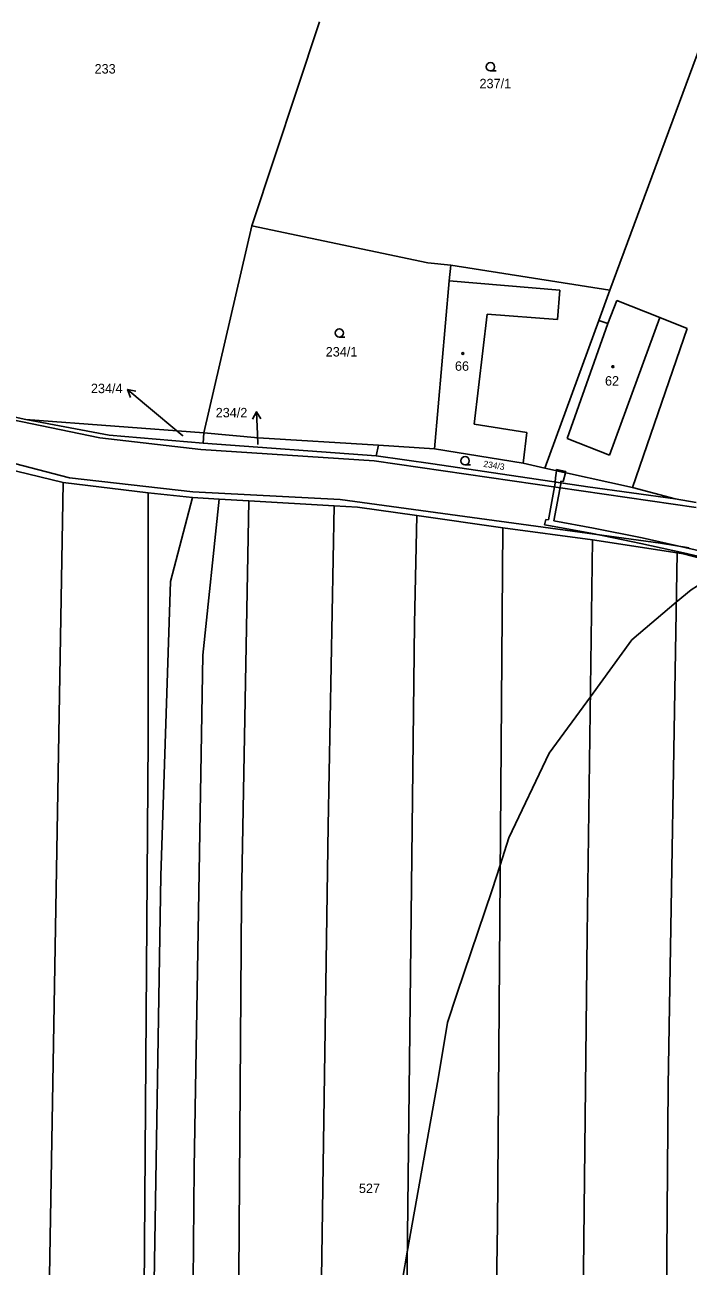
# Model space of a CAD drawing. Extents: x -747333 to -745433, y -1133152 to -1130600.
# Drawn here: x -746635.6 to -746516.2, y -1132441.6 to -1132218.2 of the extents above; entities that cross this region are included whole.
import ezdxf

# ---------------------------------------------------------------- set-up
doc = ezdxf.new("R2010")
doc.units = 0
for name, color, linetype in [('Vrstva 1', 7, 'Continuous'), ('Vrstva 16', 7, 'Continuous'), ('Vrstva 18', 7, 'Continuous'), ('Vrstva 19', 7, 'Continuous'), ('Vrstva 25', 7, 'Continuous'), ('Vrstva 3', 7, 'Continuous'), ('Vrstva 30', 7, 'Continuous'), ('Vrstva 37', 7, 'Continuous'), ('Vrstva 4', 7, 'Continuous'), ('Vrstva 52', 7, 'Continuous'), ('Vrstva 6', 7, 'Continuous')]:
    doc.layers.add(name, color=color, linetype=linetype)

msp = doc.modelspace()

# ---------------------------------------------------------------- linework, layer by layer
at = {"layer": 'Vrstva 1'}
for points in [[(-746582.55, -1132217.69), (-746594.73, -1132254.38)], [(-746512.76, -1132218.71), (-746530.27, -1132265.98)], [(-746603.33, -1132291.63), (-746594.73, -1132254.38)], [(-746594.73, -1132254.38), (-746563.06, -1132261.04)], [(-746563.06, -1132261.04), (-746558.92, -1132261.48)], [(-746558.92, -1132261.48), (-746559.21, -1132264.29)], [(-746558.92, -1132261.48), (-746530.27, -1132265.98)], [(-746559.21, -1132264.29), (-746561.85, -1132294.55)], [(-746530.27, -1132265.98), (-746532.26, -1132271.42)], [(-746530.64, -1132271.97), (-746529.01, -1132267.83)], [(-746529.01, -1132267.83), (-746521.29, -1132270.9)], [(-746532.26, -1132271.42), (-746541.97, -1132298.02)], [(-746530.64, -1132271.97), (-746532.26, -1132271.42)], [(-746521.29, -1132270.9), (-746516.36, -1132272.86)], [(-746516.36, -1132272.86), (-746526.21, -1132301.5)], [(-746651.51, -1132285.68), (-746635.38, -1132289.23)], [(-746635.38, -1132289.23), (-746620.4, -1132292.04)], [(-746603.33, -1132291.63), (-746635.38, -1132289.23)], [(-746620.4, -1132292.04), (-746603.47, -1132293.48)], [(-746603.47, -1132293.48), (-746603.33, -1132291.63)], [(-746593.54, -1132292.56), (-746603.33, -1132291.63)], [(-746571.94, -1132293.89), (-746593.54, -1132292.56)], [(-746603.47, -1132293.48), (-746572.31, -1132295.81)], [(-746572.31, -1132295.81), (-746571.94, -1132293.89)], [(-746561.85, -1132294.55), (-746571.94, -1132293.89)], [(-746561.85, -1132294.55), (-746545.91, -1132297.08)], [(-746643.27, -1132297.04), (-746628.68, -1132300.58)], [(-746562.17, -1132297.22), (-746572.31, -1132295.81)], [(-746562.17, -1132297.22), (-746534.28, -1132301.35)], [(-746541.97, -1132298.02), (-746545.91, -1132297.08)], [(-746526.21, -1132301.5), (-746541.97, -1132298.02)], [(-746628.68, -1132300.58), (-746613.37, -1132302.42)], [(-746534.28, -1132301.35), (-746518.52, -1132303.5)], [(-746518.52, -1132303.5), (-746526.21, -1132301.5)], [(-746605.37, -1132303.28), (-746613.37, -1132302.42)], [(-746613.37, -1132302.42), (-746613.37, -1132346.68)], [(-746609.37, -1132318.4), (-746605.37, -1132303.28)], [(-746605.37, -1132303.28), (-746600.59, -1132303.55)], [(-746600.59, -1132303.55), (-746595.23, -1132303.86)], [(-746595.23, -1132303.86), (-746579.9, -1132304.75)], [(-746514.75, -1132304.17), (-746518.52, -1132303.5)], [(-746579.9, -1132304.75), (-746575.68, -1132304.99)], [(-746575.68, -1132304.99), (-746564.99, -1132306.52)], [(-746564.99, -1132306.52), (-746549.55, -1132308.74)], [(-746549.55, -1132308.74), (-746533.39, -1132310.87)], [(-746533.39, -1132310.87), (-746518.2, -1132313.24)], [(-746518.2, -1132313.24), (-746517.02, -1132313.41)], [(-746517.02, -1132313.41), (-746503.02, -1132317.1)], [(-746611.08, -1132371.37), (-746609.37, -1132318.4)], [(-746613.37, -1132346.68), (-746614.08, -1132446.06)], [(-746613.21, -1132502.87), (-746611.08, -1132371.37)]]:
    msp.add_lwpolyline(points, dxfattribs=at)
at = {"layer": 'Vrstva 16'}
for p, q in [((-746616.540003, -1132285.268111), (-746617.053275, -1132283.857774)), ((-746594.580596, -1132289.196438), (-746593.889783, -1132287.864042))]:
    msp.add_line(p, q, dxfattribs=at)
for points in [[(-746613.99, -1132286.43), (-746617.053275, -1132283.857774), (-746615.575418, -1132284.119383)], [(-746607.12, -1132292.2), (-746613.99, -1132286.43)], [(-746593.71, -1132291.86), (-746593.889783, -1132287.864042), (-746593.082111, -1132289.129019)], [(-746593.62, -1132293.75), (-746593.71, -1132291.86)]]:
    msp.add_lwpolyline(points, dxfattribs=at)
at = {"layer": 'Vrstva 25'}
for p, q in [((-746551.77, -1132226.54), (-746550.77, -1132226.54)), ((-746578.97, -1132274.43), (-746577.97, -1132274.43)), ((-746556.34, -1132297.41), (-746555.34, -1132297.41))]:
    msp.add_line(p, q, dxfattribs=at)
for centre, radius in [((-746551.77, -1132225.79), 0.75), ((-746578.97, -1132273.68), 0.75), ((-746556.76, -1132277.37), 0.174503), ((-746529.75, -1132279.74), 0.174503), ((-746556.34, -1132296.66), 0.75)]:
    msp.add_circle(centre, radius, dxfattribs=at)
at = {"layer": 'Vrstva 3'}
for points in [[(-746559.21, -1132264.29), (-746561.85, -1132294.55)], [(-746539.29, -1132265.97), (-746559.21, -1132264.29)], [(-746539.74, -1132271.23), (-746539.29, -1132265.97)], [(-746530.64, -1132271.97), (-746529.01, -1132267.83)], [(-746529.01, -1132267.83), (-746521.29, -1132270.9)], [(-746554.68, -1132290.1), (-746552.39, -1132270.27)], [(-746552.39, -1132270.27), (-746539.74, -1132271.23)], [(-746537.96, -1132292.69), (-746530.64, -1132271.97)], [(-746521.29, -1132270.9), (-746530.34, -1132295.65)], [(-746545.21, -1132291.58), (-746554.68, -1132290.1)], [(-746545.91, -1132297.08), (-746545.21, -1132291.58)], [(-746530.34, -1132295.65), (-746537.96, -1132292.69)], [(-746561.85, -1132294.55), (-746545.91, -1132297.08)]]:
    msp.add_lwpolyline(points, dxfattribs=at)
at = {"layer": 'Vrstva 30'}
for points in [[(-746540.09, -1132299.73), (-746539.9, -1132298.48)], [(-746539.9, -1132298.48), (-746539.87, -1132298.24)], [(-746538.29, -1132298.83), (-746539.9, -1132298.48)], [(-746539.9, -1132298.48), (-746538.29, -1132298.83)], [(-746539.87, -1132298.24), (-746538.22, -1132298.57)], [(-746538.29, -1132298.83), (-746538.71, -1132300.4)], [(-746538.22, -1132298.57), (-746538.29, -1132298.83)], [(-746541.33, -1132307.31), (-746540.13, -1132300.68)], [(-746539.13, -1132300.8), (-746540.35, -1132307.49)], [(-746540.13, -1132300.68), (-746540.12, -1132300.49)], [(-746540.12, -1132300.49), (-746540.09, -1132299.73)], [(-746540.12, -1132300.49), (-746539.13, -1132300.63)], [(-746539.13, -1132300.63), (-746540.12, -1132300.49)], [(-746539.11, -1132300.35), (-746539.13, -1132300.63)], [(-746539.13, -1132300.63), (-746539.13, -1132300.8)], [(-746538.71, -1132300.4), (-746539.11, -1132300.35)], [(-746542.02, -1132308.19), (-746541.82, -1132307.21)], [(-746540.97, -1132308.4), (-746542.02, -1132308.19)], [(-746541.82, -1132307.21), (-746541.33, -1132307.31)], [(-746533.44, -1132309.75), (-746540.97, -1132308.4)], [(-746540.35, -1132307.49), (-746533.25, -1132308.77)], [(-746524.69, -1132311.54), (-746533.44, -1132309.75)], [(-746533.25, -1132308.77), (-746524.49, -1132310.56)], [(-746524.49, -1132310.56), (-746516.83, -1132312.27)], [(-746517.05, -1132313.25), (-746524.69, -1132311.54)], [(-746516.83, -1132312.27), (-746508.03, -1132314.28)], [(-746508.27, -1132315.26), (-746517.05, -1132313.25)]]:
    msp.add_lwpolyline(points, dxfattribs=at)
at = {"layer": 'Vrstva 37'}
for centre in [(-746556.76, -1132277.37), (-746529.75, -1132279.74)]:
    msp.add_circle(centre, 0.174503, dxfattribs=at)
at = {"layer": 'Vrstva 4'}
for points in [[(-746539.29, -1132265.97), (-746559.21, -1132264.29)], [(-746539.74, -1132271.23), (-746539.29, -1132265.97)], [(-746554.68, -1132290.1), (-746552.39, -1132270.27)], [(-746552.39, -1132270.27), (-746539.74, -1132271.23)], [(-746537.96, -1132292.69), (-746530.64, -1132271.97)], [(-746521.29, -1132270.9), (-746530.34, -1132295.65)], [(-746622.06, -1132292.55), (-746651.99, -1132286.34)], [(-746545.21, -1132291.58), (-746554.68, -1132290.1)], [(-746603.86, -1132294.62), (-746622.06, -1132292.55)], [(-746545.91, -1132297.08), (-746545.21, -1132291.58)], [(-746530.34, -1132295.65), (-746537.96, -1132292.69)], [(-746572.69, -1132296.69), (-746603.86, -1132294.62)], [(-746640.22, -1132296.44), (-746627.53, -1132299.75)], [(-746514.76, -1132305.1), (-746572.69, -1132296.69)], [(-746627.53, -1132299.75), (-746605.32, -1132302.23)], [(-746605.32, -1132302.23), (-746578.84, -1132303.61)], [(-746578.84, -1132303.61), (-746521.19, -1132311.48)], [(-746521.19, -1132311.48), (-746516.04, -1132312.33)]]:
    msp.add_lwpolyline(points, dxfattribs=at)
at = {"layer": 'Vrstva 52'}
msp.add_lwpolyline([(-746384.67, -1132293.68), (-746405.94, -1132299), (-746419.53, -1132300.05), (-746422.32, -1132300.27), (-746460.81, -1132303.25), (-746483.37, -1132306.25), (-746492.75, -1132307.5), (-746496.23, -1132309.14), (-746505.5, -1132313.5), (-746508.81, -1132315.57), (-746515.69, -1132319.87), (-746518.35, -1132322.13), (-746526.31, -1132328.88), (-746533.79, -1132339.12), (-746541.19, -1132349.25), (-746548.44, -1132364.5), (-746550.02, -1132369.43), (-746551.44, -1132373.88), (-746557.81, -1132392.62), (-746559.5, -1132397.75), (-746561.19, -1132407.87), (-746566.74, -1132439.03), (-746567.56, -1132443.63)], dxfattribs=at)
at = {"layer": 'Vrstva 6'}
for points in [[(-746631.28, -1132453.79), (-746628.68, -1132300.58)], [(-746600.59, -1132303.55), (-746603.53, -1132331.66)], [(-746596.54, -1132375.65), (-746595.23, -1132303.86)], [(-746579.9, -1132304.75), (-746580.99, -1132362.37)], [(-746565.43, -1132325.98), (-746564.99, -1132306.52)], [(-746550.51, -1132434.05), (-746549.55, -1132308.74)], [(-746534.4, -1132381.92), (-746533.39, -1132310.87)], [(-746519.81, -1132409.04), (-746518.2, -1132313.24)], [(-746566.71, -1132436.04), (-746565.43, -1132325.98)], [(-746603.53, -1132331.66), (-746605.1, -1132423.88)], [(-746580.99, -1132362.37), (-746582.7, -1132480.44)], [(-746597.26, -1132477.01), (-746596.54, -1132375.65)], [(-746535.13, -1132453.3), (-746534.4, -1132381.92)], [(-746520.37, -1132485.24), (-746519.81, -1132409.04)], [(-746605.1, -1132423.88), (-746606.11, -1132540.09)], [(-746552.94, -1132591.21), (-746550.51, -1132434.05)], [(-746568.01, -1132557.67), (-746566.71, -1132436.04)]]:
    msp.add_lwpolyline(points, dxfattribs=at)

# ---------------------------------------------------------------- texts
at = {"layer": 'Vrstva 16'}
for s, p in [('234/4', (-746623.655662, -1132284.5)), ('234/2', (-746601.205662, -1132288.86))]:
    msp.add_text(s, height=1.7, dxfattribs=at).set_placement(p)
at = {"layer": 'Vrstva 18'}
for s, height, p in [('233', 1.7, (-746623, -1132227)), ('237/1', 1.7, (-746553.74, -1132229.65)), ('234/1', 1.7, (-746581.41, -1132277.91)), ('234/4', 0.1, (-746607.307225, -1132292.2)), ('234/2', 0.1, (-746593.807225, -1132293.75)), ('527', 1.7, (-746575.44, -1132428.42))]:
    msp.add_text(s, height=height, dxfattribs=at).set_placement(p)
msp.add_text('234/3', height=1.14, rotation=350.96157, dxfattribs=at).set_placement((-746553.107867, -1132297.754697))
at = {"layer": 'Vrstva 19'}
for s, p in [('66', (-746558.16, -1132280.48)), ('62', (-746531.16, -1132283.14))]:
    msp.add_text(s, height=1.7, dxfattribs=at).set_placement(p)

doc.saveas('drawing.dxf')
